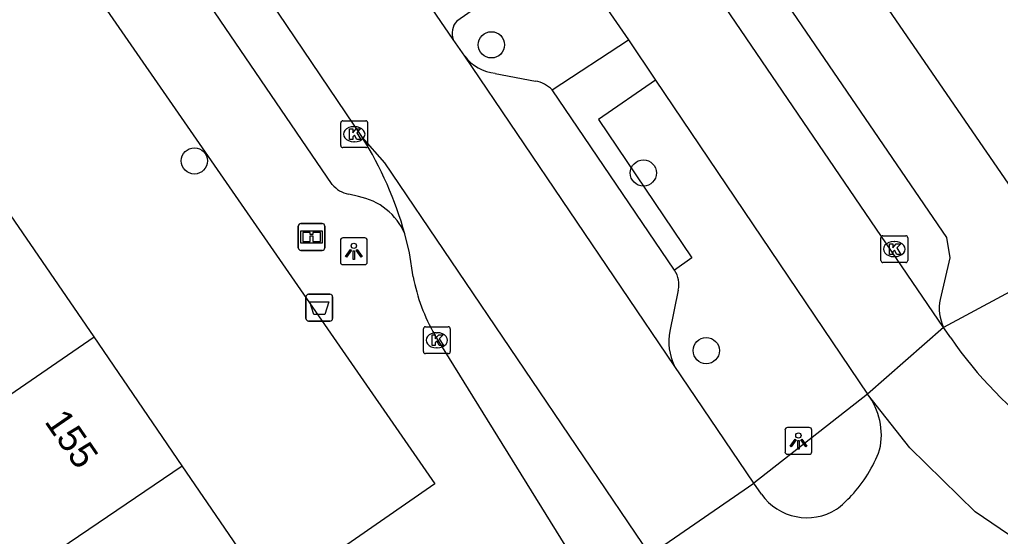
# Model space of a CAD drawing. Extents: x 158087 to 159494, y 382905 to 383981.
# Drawn here: x 158364.19 to 158400.72, y 383404.47 to 383423.73 of the extents above; entities that cross this region are included whole.
import ezdxf

# ---------------------------------------------------------------- set-up
doc = ezdxf.new("R2010")
doc.units = 0
for name, color, linetype in [('IMGEO_Afvalbak', 7, 'Continuous'), ('IMGEO_Boom', 7, 'Continuous'), ('IMGEO_Informatiebord', 7, 'Continuous'), ('IMGEO_Kolk', 7, 'Continuous'), ('IMGEO_Lichtpunt', 7, 'Continuous'), ('IMGEO_Pand', 7, 'Continuous'), ('IMGEO_Pand_nummerreeks', 7, 'Continuous'), ('IMGEO_Parkeervlak_gesloten', 7, 'Continuous'), ('IMGEO_Parkeervlak_open', 7, 'Continuous'), ('IMGEO_Rijbaan_lokaal_gesloten', 7, 'Continuous'), ('IMGEO_Verkeerseiland_gesloten', 7, 'Continuous'), ('IMGEO_Voetpad_open', 7, 'Continuous')]:
    doc.layers.add(name, color=color, linetype=linetype)

msp = doc.modelspace()

# ---------------------------------------------------------------- linework, layer by layer
at = {"layer": 'IMGEO_Afvalbak'}
for p, q in [((158374.853, 383412.593), (158374.853, 383413.393)), ((158374.853, 383413.393), (158374.853, 383412.593)), ((158374.953, 383413.493), (158375.743, 383413.493)), ((158375.743, 383413.493), (158374.953, 383413.493)), ((158375.843, 383413.393), (158375.843, 383412.593)), ((158375.843, 383412.593), (158375.843, 383413.393)), ((158375.743, 383412.493), (158374.953, 383412.493)), ((158374.953, 383412.493), (158375.743, 383412.493))]:
    msp.add_line(p, q, dxfattribs=at)
msp.add_lwpolyline([(158374.996, 383413.207), (158375.7, 383413.207), (158375.551, 383412.737), (158375.145, 383412.737), (158374.996, 383413.207)], dxfattribs=at)
for centre, start, end in [((158374.953, 383413.393), 90, 180), ((158374.953, 383413.393), 90, 180), ((158375.743, 383413.393), 0, 90), ((158375.743, 383413.393), 360, 90), ((158374.953, 383412.593), 180, 270), ((158374.953, 383412.593), 180, 270), ((158375.743, 383412.593), 270, 0), ((158375.743, 383412.593), 270, 0)]:
    msp.add_arc(centre, 0.1, start, end, dxfattribs=at)
at = {"layer": 'IMGEO_Boom'}
for centre in [(158381.761, 383422.787), (158370.695, 383418.462), (158387.422, 383418.011), (158389.765, 383411.391)]:
    msp.add_circle(centre, 0.489, dxfattribs=at)
at = {"layer": 'IMGEO_Informatiebord'}
for p, q in [((158374.665, 383416.127), (158375.455, 383416.127)), ((158375.455, 383416.127), (158374.665, 383416.127)), ((158374.565, 383415.227), (158374.565, 383416.027)), ((158374.565, 383416.027), (158374.565, 383415.227)), ((158375.555, 383416.027), (158375.555, 383415.227)), ((158375.555, 383415.227), (158375.555, 383416.027)), ((158375.455, 383415.127), (158374.665, 383415.127)), ((158374.665, 383415.127), (158375.455, 383415.127))]:
    msp.add_line(p, q, dxfattribs=at)
for points in [[(158374.666, 383415.859), (158375.454, 383415.859), (158375.454, 383415.395), (158374.666, 383415.395), (158374.666, 383415.859)], [(158374.731, 383415.794), (158374.731, 383415.46), (158375.006, 383415.46), (158375.007, 383415.673), (158375.111, 383415.674), (158375.112, 383415.46), (158375.389, 383415.46), (158375.389, 383415.794), (158375.113, 383415.794), (158375.113, 383415.714), (158375.007, 383415.714), (158375.007, 383415.794), (158374.731, 383415.794)]]:
    msp.add_lwpolyline(points, dxfattribs=at)
for centre, start, end in [((158374.665, 383416.027), 90, 180), ((158374.665, 383416.027), 90, 180), ((158375.455, 383416.027), 0, 90), ((158375.455, 383416.027), 360, 90), ((158374.665, 383415.227), 180, 270), ((158374.665, 383415.227), 180, 270), ((158375.455, 383415.227), 270, 0), ((158375.455, 383415.227), 270, 0)]:
    msp.add_arc(centre, 0.1, start, end, dxfattribs=at)
at = {"layer": 'IMGEO_Kolk'}
for p, q in [((158376.15, 383419.031), (158376.15, 383419.883)), ((158376.225, 383419.957), (158377.077, 383419.957)), ((158377.151, 383419.883), (158377.151, 383419.031)), ((158376.638, 383419.737), (158376.663, 383419.737)), ((158376.661, 383419.177), (158376.636, 383419.177)), ((158377.077, 383418.957), (158376.225, 383418.957)), ((158396.271, 383414.748), (158396.271, 383415.6)), ((158396.346, 383415.674), (158397.198, 383415.674)), ((158396.759, 383415.454), (158396.784, 383415.454)), ((158397.272, 383415.6), (158397.272, 383414.748)), ((158397.198, 383414.674), (158396.346, 383414.674)), ((158396.782, 383414.894), (158396.757, 383414.894)), ((158379.228, 383411.353), (158379.228, 383412.205)), ((158379.303, 383412.279), (158380.155, 383412.279)), ((158380.229, 383412.205), (158380.229, 383411.353)), ((158379.716, 383412.059), (158379.741, 383412.059)), ((158379.739, 383411.499), (158379.714, 383411.499)), ((158380.155, 383411.279), (158379.303, 383411.279))]:
    msp.add_line(p, q, dxfattribs=at)
for points in [[(158376.15, 383419.031), (158376.15, 383419.883)], [(158376.225, 383419.957), (158377.077, 383419.957)], [(158377.151, 383419.883), (158377.151, 383419.031)], [(158376.471, 383419.657), (158376.594, 383419.657), (158376.594, 383419.506), (158376.724, 383419.657), (158376.888, 383419.657), (158376.742, 383419.506), (158376.895, 383419.257), (158376.743, 383419.257), (158376.658, 383419.421), (158376.594, 383419.354), (158376.594, 383419.257), (158376.471, 383419.257), (158376.471, 383419.657)], [(158377.077, 383418.957), (158376.225, 383418.957)], [(158396.271, 383414.748), (158396.271, 383415.6)], [(158396.346, 383415.674), (158397.198, 383415.674)], [(158397.272, 383415.6), (158397.272, 383414.748)], [(158396.592, 383415.374), (158396.715, 383415.374), (158396.715, 383415.223), (158396.845, 383415.374), (158397.009, 383415.374), (158396.863, 383415.223), (158397.016, 383414.974), (158396.864, 383414.974), (158396.779, 383415.138), (158396.715, 383415.071), (158396.715, 383414.974), (158396.592, 383414.974), (158396.592, 383415.374)], [(158397.198, 383414.674), (158396.346, 383414.674)], [(158379.228, 383411.353), (158379.228, 383412.205)], [(158379.303, 383412.279), (158380.155, 383412.279)], [(158380.229, 383412.205), (158380.229, 383411.353)], [(158379.549, 383411.979), (158379.672, 383411.979), (158379.672, 383411.828), (158379.802, 383411.979), (158379.966, 383411.979), (158379.82, 383411.828), (158379.973, 383411.579), (158379.821, 383411.579), (158379.736, 383411.743), (158379.672, 383411.676), (158379.672, 383411.579), (158379.549, 383411.579), (158379.549, 383411.979)], [(158380.155, 383411.279), (158379.303, 383411.279)]]:
    msp.add_lwpolyline(points, dxfattribs=at)
for centre, start, end in [((158376.227, 383419.881), 91.552, 178.448), ((158376.227, 383419.881), 91.552, 178.448), ((158377.075, 383419.881), 1.552, 88.448), ((158377.075, 383419.881), 1.552, 88.448), ((158376.227, 383419.033), 181.552, 268.448), ((158376.227, 383419.033), 181.552, 268.448), ((158377.075, 383419.033), 271.552, 358.448), ((158377.075, 383419.033), 271.552, 358.448), ((158396.348, 383415.598), 91.552, 178.448), ((158396.348, 383415.598), 91.552, 178.448), ((158397.196, 383415.598), 1.552, 88.448), ((158397.196, 383415.598), 1.552, 88.448), ((158396.348, 383414.75), 181.552, 268.448), ((158396.348, 383414.75), 181.552, 268.448), ((158397.196, 383414.75), 271.552, 358.448), ((158397.196, 383414.75), 271.552, 358.448), ((158379.305, 383412.203), 91.552, 178.448), ((158379.305, 383412.203), 91.552, 178.448), ((158380.153, 383412.203), 1.552, 88.448), ((158380.153, 383412.203), 1.552, 88.448), ((158379.305, 383411.355), 181.552, 268.448), ((158379.305, 383411.355), 181.552, 268.448), ((158380.153, 383411.355), 271.552, 358.448), ((158380.153, 383411.355), 271.552, 358.448)]:
    msp.add_arc(centre, 0.0765, start, end, dxfattribs=at)
for centre, major_axis, ratio, start_param, end_param in [((158376.637, 383419.457), (-0.387, 0.002), 0.722429, 4.712389, 7.853982), ((158376.662, 383419.457), (-0.39, 0.002), 0.717154, 1.570796, 4.712389), ((158396.758, 383415.174), (-0.387, 0.002), 0.722429, 4.712389, 7.853982), ((158396.783, 383415.174), (-0.39, 0.002), 0.717154, 1.570796, 4.712389), ((158379.715, 383411.779), (-0.387, 0.002), 0.722429, 4.712389, 7.853982), ((158379.74, 383411.779), (-0.39, 0.002), 0.717154, 1.570796, 4.712389)]:
    msp.add_ellipse(centre, major_axis=major_axis, ratio=ratio, start_param=start_param, end_param=end_param, dxfattribs=at)
at = {"layer": 'IMGEO_Lichtpunt'}
for p, q in [((158376.138, 383415.497), (158376.138, 383414.69)), ((158376.138, 383415.497), (158376.138, 383414.69)), ((158377.04, 383415.592), (158376.232, 383415.592)), ((158377.04, 383415.592), (158376.232, 383415.592)), ((158377.134, 383414.69), (158377.134, 383415.497)), ((158377.134, 383414.69), (158377.134, 383415.497)), ((158376.232, 383414.596), (158377.04, 383414.596)), ((158376.232, 383414.596), (158377.04, 383414.596)), ((158393.601, 383408.526), (158392.793, 383408.526)), ((158393.601, 383408.526), (158392.793, 383408.526)), ((158392.699, 383408.431), (158392.699, 383407.624)), ((158392.699, 383408.431), (158392.699, 383407.624)), ((158393.695, 383407.624), (158393.695, 383408.431)), ((158393.695, 383407.624), (158393.695, 383408.431)), ((158392.793, 383407.53), (158393.601, 383407.53)), ((158392.793, 383407.53), (158393.601, 383407.53))]:
    msp.add_line(p, q, dxfattribs=at)
for points in [[(158376.512, 383415.161), (158376.551, 383415.133), (158376.363, 383414.871), (158376.325, 383414.898), (158376.512, 383415.161)], [(158376.614, 383415.113), (158376.661, 383415.113), (158376.661, 383414.791), (158376.614, 383414.791), (158376.614, 383415.113)], [(158376.724, 383415.133), (158376.762, 383415.16), (158376.949, 383414.898), (158376.91, 383414.87), (158376.724, 383415.133)], [(158393.073, 383408.095), (158393.112, 383408.067), (158392.924, 383407.805), (158392.886, 383407.832), (158393.073, 383408.095)], [(158393.285, 383408.067), (158393.323, 383408.094), (158393.51, 383407.832), (158393.471, 383407.804), (158393.285, 383408.067)], [(158393.175, 383408.047), (158393.222, 383408.047), (158393.222, 383407.725), (158393.175, 383407.725), (158393.175, 383408.047)]]:
    msp.add_lwpolyline(points, dxfattribs=at)
for centre in [(158376.637, 383415.295), (158393.198, 383408.229)]:
    msp.add_circle(centre, 0.0994, dxfattribs=at)
for centre, start, end in [((158376.232, 383415.497), 90, 180), ((158376.232, 383415.497), 90, 180), ((158377.04, 383415.497), 0, 90), ((158377.04, 383415.497), 0, 90), ((158376.232, 383414.69), 180, 270), ((158376.232, 383414.69), 180, 270), ((158377.04, 383414.69), 270, 0), ((158377.04, 383414.69), 270, 360), ((158392.793, 383408.431), 90, 180), ((158392.793, 383408.431), 90, 180), ((158393.601, 383408.431), 0, 90), ((158393.601, 383408.431), 0, 90), ((158392.793, 383407.624), 180, 270), ((158392.793, 383407.624), 180, 270), ((158393.601, 383407.624), 270, 0), ((158393.601, 383407.624), 270, 360)]:
    msp.add_arc(centre, 0.0946, start, end, dxfattribs=at)
at = {"layer": 'IMGEO_Pand'}
for points in [[(158366.961, 383411.9), (158363.711, 383416.656)], [(158360.065, 383407.171), (158366.961, 383411.9)], [(158370.246, 383407.093), (158366.961, 383411.9)], [(158362.89, 383402.113), (158370.246, 383407.093)], [(158373.579, 383402.215), (158370.246, 383407.093)]]:
    msp.add_lwpolyline(points, dxfattribs=at)
at = {"layer": 'IMGEO_Parkeervlak_gesloten'}
msp.add_arc((158365.386, 383412.086), 13.648, 15.5289, 32.0822, dxfattribs=at)
at = {"layer": 'IMGEO_Parkeervlak_open'}
for points in [[(158381.287, 383424.239), (158380.468, 383423.667)], [(158381.902, 383421.724), (158383.404, 383421.435)], [(158388.723, 383413.643), (158388.407, 383412.117)]]:
    msp.add_lwpolyline(points, dxfattribs=at)
for centre, radius, start, end in [((158380.982, 383423.214), 0.685, 138.6073, 199.9316), ((158382.09, 383423.391), 1.677, 217.8328, 263.5714), ((158383.197, 383420.292), 1.161, 44.5604, 79.7553), ((158387.763, 383413.851), 0.982, 347.8029, 32.9699), ((158390.452, 383411.729), 2.082, 169.2724, 205.5371)]:
    msp.add_arc(centre, radius, start, end, dxfattribs=at)
at = {"layer": 'IMGEO_Rijbaan_lokaal_gesloten'}
for points in [[(158398.608, 383412.252), (158373.072, 383449.747)], [(158363.028, 383439.413), (158365.052, 383436.959), (158376.95, 383419.335)], [(158380.338, 383422.981), (158373.554, 383432.903)], [(158381.565, 383430.647), (158386.868, 383422.971)], [(158380.765, 383422.362), (158380.338, 383422.981)], [(158386.868, 383422.971), (158387.869, 383421.467)], [(158388.574, 383410.832), (158380.765, 383422.362)], [(158387.869, 383421.467), (158395.774, 383409.773)], [(158376.95, 383419.335), (158377.778, 383418.395), (158387.664, 383403.781)], [(158398.608, 383412.252), (158395.774, 383409.773)], [(158398.871, 383411.866), (158398.608, 383412.252)], [(158391.54, 383406.45), (158388.574, 383410.832)], [(158406.825, 383402.066), (158404.513, 383402.656), (158403.383, 383403.146), (158401.331, 383404.33), (158399.784, 383405.389), (158397.353, 383407.765), (158395.774, 383409.773)], [(158387.664, 383403.781), (158391.54, 383406.45)], [(158391.824, 383406.038), (158391.54, 383406.45)]]:
    msp.add_lwpolyline(points, dxfattribs=at)
for centre, radius, start, end in [((158411.904, 383420.894), 15.855, 214.7095, 252.0608), ((158393.784, 383408.252), 2.504, 347.0504, 37.3946), ((158391.453, 383409.468), 5.092, 316.9641, 339.5727), ((158393.517, 383407.24), 2.076, 215.369, 301.948), ((158391.445, 383409.481), 5.107, 308.3866, 316.9214)]:
    msp.add_arc(centre, radius, start, end, dxfattribs=at)
at = {"layer": 'IMGEO_Verkeerseiland_gesloten'}
msp.add_lwpolyline([(158395.774, 383409.773), (158391.54, 383406.45)], dxfattribs=at)
at = {"layer": 'IMGEO_Voetpad_open'}
for points in [[(158403.057, 383414.649), (158377.599, 383451.689), (158376.413, 383453.622), (158373.221, 383460.141)], [(158374.251, 383448.734), (158376.264, 383448.16), (158376.78, 383447.712), (158398.711, 383415.61), (158398.844, 383414.853), (158398.477, 383413.3)], [(158349.641, 383444.76), (158358.306, 383437.257), (158379.659, 383406.433), (158373.579, 383402.215)], [(158375.832, 383417.584), (158363.498, 383435.698), (158363.26, 383436.427), (158363.437, 383438.109)], [(158384.025, 383421.107), (158386.868, 383422.971)], [(158387.869, 383421.467), (158385.749, 383419.998), (158389.227, 383414.846), (158388.587, 383414.385)], [(158388.587, 383414.385), (158384.025, 383421.107)], [(158376.804, 383417.132), (158376.445, 383417.219)], [(158378.843, 383414.144), (158378.712, 383415.035), (158378.536, 383415.74)], [(158403.057, 383414.649), (158398.608, 383412.252)], [(158387.404, 383399.476), (158379.654, 383411.978)]]:
    msp.add_lwpolyline(points, dxfattribs=at)
for centre, radius, start, end in [((158376.654, 383418.268), 1.07, 219.7512, 258.7069), ((158376.375, 383414.824), 2.348, 22.9646, 79.4581), ((158385.681, 383415.469), 6.965, 190.9695, 210.0846), ((158400.068, 383412.967), 1.625, 168.1633, 206.0868)]:
    msp.add_arc(centre, radius, start, end, dxfattribs=at)

# ---------------------------------------------------------------- texts
at = {"layer": 'IMGEO_Pand_nummerreeks'}
msp.add_text('155', height=1, rotation=304.5085, dxfattribs=at).set_placement((158365.088, 383408.748))

doc.saveas('drawing.dxf')
